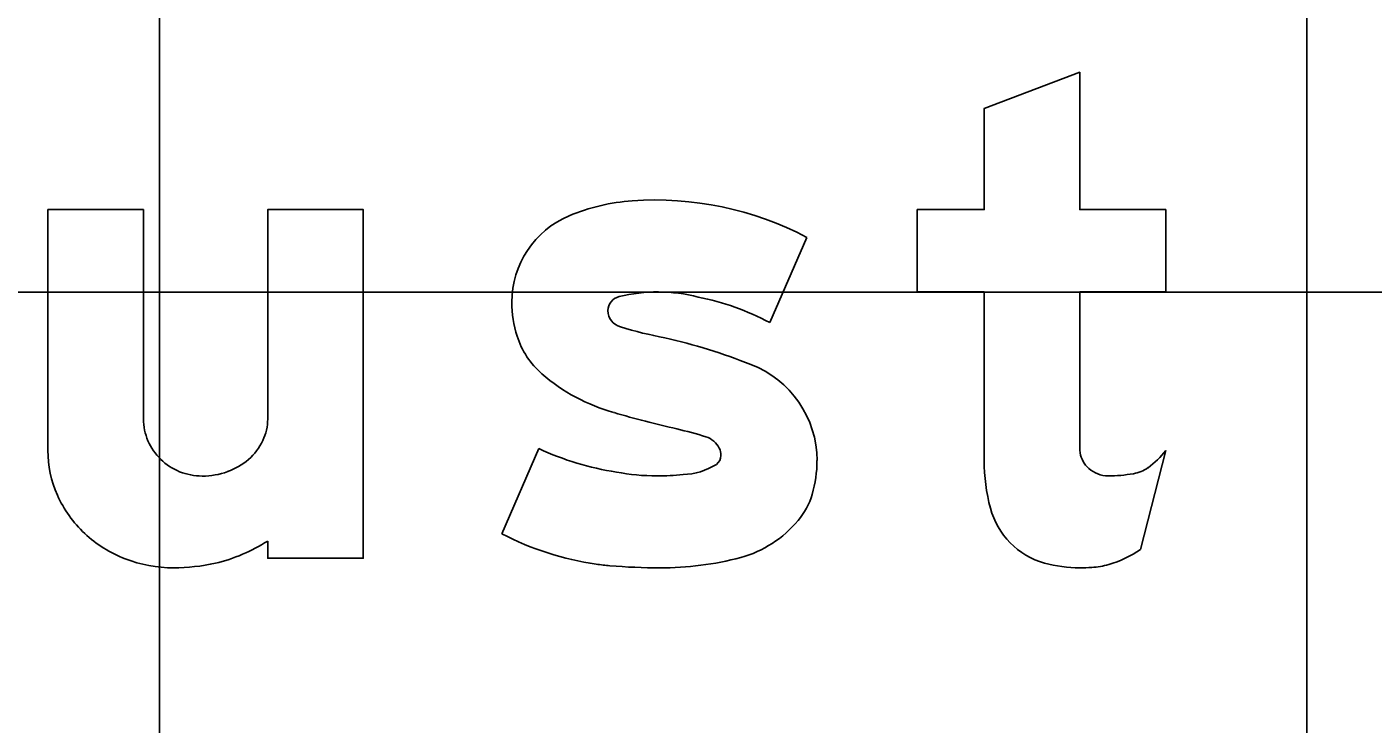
# Model space of a CAD drawing. Extents: x 1797809 to 2198143, y 249608 to 1237864.
# Drawn here: x 2194930.629 to 2194932.975, y 1237208.353 to 1237209.568 of the extents above; entities that cross this region are included whole.
import ezdxf

# ---------------------------------------------------------------- set-up
doc = ezdxf.new("R2010")
doc.units = 0
for name, color, linetype in [('GSBWFILL', 7, 'Continuous'), ('GSCOLORFILL', 7, 'Continuous'), ('GSOUTLINE', 7, 'Continuous'), ('GSSHT', 7, 'Continuous')]:
    doc.layers.add(name, color=color, linetype=linetype)

msp = doc.modelspace()

# ---------------------------------------------------------------- linework, layer by layer
at = {"layer": 'GSBWFILL'}
for p, q in [((2194930.8325, 1237208.8849), (2194930.8325, 1237209.25)), ((2194931.9241, 1237209.053), (2194931.9887, 1237209.2014)), ((2194931.5215, 1237208.8334), (2194931.4569, 1237208.685)), ((2194932.5703, 1237208.6578), (2194932.6141, 1237208.8301)), ((2194931.4569, 1237208.685), (2194931.4569, 1237208.685))]:
    msp.add_line(p, q, dxfattribs=at)
for points in [[(2194932.4642, 1237208.8629), (2194932.4642, 1237209.1064), (2194932.6141, 1237209.1064), (2194932.6141, 1237209.25), (2194932.4642, 1237209.25), (2194932.4642, 1237209.4894), (2194932.2977, 1237209.4262), (2194932.2977, 1237209.25), (2194932.1812, 1237209.25), (2194932.1812, 1237209.1064), (2194932.2977, 1237209.1064), (2194932.2977, 1237208.8126)], [(2194930.8325, 1237209.25), (2194930.666, 1237209.25), (2194930.666, 1237208.8301)], [(2194931.049, 1237208.6724), (2194931.049, 1237208.6423), (2194931.2155, 1237208.6423), (2194931.2155, 1237209.25), (2194931.049, 1237209.25), (2194931.049, 1237208.8849)]]:
    msp.add_lwpolyline(points, dxfattribs=at)
for centre, radius, start, end in [((2194930.9291, 1237208.8849), 0.0965, 180, 203.0928), ((2194930.9623, 1237208.8849), 0.0867, 334.5283, 0), ((2194930.9318, 1237208.8861), 0.0995, 203.0928, 225.8298), ((2194930.9489, 1237208.8912), 0.1015, 311.0076, 334.5283), ((2194930.8572, 1237208.8301), 0.1912, 180, 203.9317), ((2194930.9336, 1237208.8879), 0.1021, 225.8298, 248.0808), ((2194930.9403, 1237208.9011), 0.1146, 289.8074, 311.0076), ((2194930.9348, 1237208.8908), 0.1052, 248.0808, 270), ((2194930.9348, 1237208.9166), 0.1311, 270, 289.8074), ((2194930.8707, 1237208.8361), 0.206, 203.9317, 226.975), ((2194930.8794, 1237208.8454), 0.2187, 226.975, 248.8636), ((2194930.8879, 1237208.9252), 0.2998, 283.4695, 302.4943), ((2194930.8851, 1237208.86), 0.2344, 248.8636, 270), ((2194930.8851, 1237208.9587), 0.333, 270, 282.6043)]:
    msp.add_arc(centre, radius, start, end, dxfattribs=at)
for centre, major_axis, ratio, start_param, end_param in [((2194931.7091, 1237208.9188), (0, 0.3474), 0.999992, 0.071378, 0.398007), ((2194931.7237, 1237208.696), (0, 0.5707), 0.999992, 5.800291, 6.352301), ((2194931.6377, 1237209.0886), (0, 0.1632), 0.999992, 0.398006, 1.570796), ((2194931.667, 1237209.0738), (0, 0.025), 0.999992, 0.21891, 1.570796), ((2194931.7302, 1237208.8176), (0, 0.2889), 0.999992, 0, 0.239757), ((2194931.7302, 1237208.8329), (0, 0.2735), 0.999992, 6.027142, 6.283185), ((2194931.7109, 1237208.6528), (0, 0.4534), 0.999992, 5.793797, 6.086746), ((2194931.6694, 1237209.0886), (0, 0.1949), 0.999992, 1.570796, 1.879779), ((2194931.6711, 1237209.0738), (0, 0.0291), 0.999992, 1.570796, 2.88808), ((2194931.8503, 1237209.6389), (0, 0.6219), 0.999992, 2.83708, 2.965597), ((2194931.6225, 1237209.0737), (0, 0.1457), 0.999992, 1.879779, 2.42566), ((2194931.5237, 1237208.0657), (0, 0.9852), 0.999992, 5.901211, 6.060377), ((2194931.8274, 1237208.8126), (0, 0.179), 0.999992, 4.712389, 5.919951), ((2194931.7397, 1237209.2084), (0, 0.3242), 0.999992, 2.42566, 2.869403), ((2194932.209, 1237210.8205), (0, 2.0032), 0.999992, 2.860128, 2.916667), ((2194931.5538, 1237207.993), (0, 0.8992), 0.999992, 5.990951, 6.04928), ((2194933.5065, 1237208.8629), (0, 1.0423), 0.99999, 1.570796, 1.606005), ((2194931.7307, 1237209.2811), (0, 0.4941), 0.999992, 2.70455, 2.991718), ((2194931.7988, 1237208.8141), (0, 0.0424), 0.999992, 5.20773, 5.944931), ((2194931.8087, 1237208.8215), (0, 0.0302), 0.999992, 4.712389, 5.146352), ((2194931.8196, 1237208.8215), (0, 0.0193), 0.999992, 3.769232, 4.712389), ((2194931.7974, 1237208.8126), (0, 0.2089), 0.999992, 4.42655, 4.712389), ((2194932.6208, 1237208.8126), (0, 0.3231), 0.99999, 1.570796, 1.830698), ((2194932.512, 1237208.8343), (0, 0.0479), 0.99999, 1.74085, 2.407828), ((2194932.5045, 1237208.9118), (0, 0.1367), 0.99999, 3.756278, 4.071638), ((2194931.7272, 1237209.1646), (0, 0.3787), 0.999992, 2.95481, 3.141593), ((2194931.7272, 1237209.2612), (0, 0.4753), 0.999992, 3.141593, 3.238422), ((2194931.77, 1237208.9009), (0, 0.1128), 0.999992, 3.169414, 3.711965), ((2194932.5136, 1237208.836), (0, 0.0501), 0.99999, 2.407828, 3.141593), ((2194932.5136, 1237209.0488), (0, 0.2629), 0.99999, 3.141593, 3.310762), ((2194932.5473, 1237208.8512), (0, 0.0624), 0.99999, 3.310762, 3.756278), ((2194931.8781, 1237208.7889), (0, 0.1249), 0.999992, 4.009587, 4.42655), ((2194932.4393, 1237208.7643), (0, 0.1353), 0.99999, 1.830698, 2.869526), ((2194931.8201, 1237208.8352), (0, 0.199), 0.999992, 3.41426, 4.020407), ((2194931.6944, 1237209.1411), (0, 0.5142), 0.999992, 2.661561, 2.999689), ((2194932.4589, 1237208.8215), (0, 0.1981), 0.99999, 3.427755, 3.738844), ((2194931.6805, 1237209.0441), (0, 0.4163), 0.999992, 2.999689, 3.056979), ((2194931.7325, 1237209.6481), (0, 1.0225), 0.999992, 3.056204, 3.141593), ((2194931.7325, 1237209.1916), (0, 0.566), 0.999992, 3.141593, 3.39368), ((2194932.4642, 1237208.8536), (0, 0.228), 0.99999, 2.869526, 3.141593), ((2194932.4642, 1237208.954), (0, 0.3283), 0.99999, 3.141593, 3.205734), ((2194932.4766, 1237208.7613), (0, 0.1353), 0.99999, 3.205734, 3.427755)]:
    msp.add_ellipse(centre, major_axis=major_axis, ratio=ratio, start_param=start_param, end_param=end_param, dxfattribs=at)
at = {"layer": 'GSCOLORFILL'}
for p, q in [((2194930.8325, 1237208.8849), (2194930.8325, 1237209.25)), ((2194931.9241, 1237209.053), (2194931.9887, 1237209.2014)), ((2194931.5215, 1237208.8334), (2194931.4569, 1237208.685)), ((2194932.5703, 1237208.6578), (2194932.6141, 1237208.8301)), ((2194931.4569, 1237208.685), (2194931.4569, 1237208.685))]:
    msp.add_line(p, q, dxfattribs=at)
for points in [[(2194932.4642, 1237208.8629), (2194932.4642, 1237209.1064), (2194932.6141, 1237209.1064), (2194932.6141, 1237209.25), (2194932.4642, 1237209.25), (2194932.4642, 1237209.4894), (2194932.2977, 1237209.4262), (2194932.2977, 1237209.25), (2194932.1812, 1237209.25), (2194932.1812, 1237209.1064), (2194932.2977, 1237209.1064), (2194932.2977, 1237208.8126)], [(2194930.8325, 1237209.25), (2194930.666, 1237209.25), (2194930.666, 1237208.8301)], [(2194931.049, 1237208.6724), (2194931.049, 1237208.6423), (2194931.2155, 1237208.6423), (2194931.2155, 1237209.25), (2194931.049, 1237209.25), (2194931.049, 1237208.8849)]]:
    msp.add_lwpolyline(points, dxfattribs=at)
for centre, radius, start, end in [((2194930.9291, 1237208.8849), 0.0965, 180, 203.0928), ((2194930.9623, 1237208.8849), 0.0867, 334.5283, 0), ((2194930.9318, 1237208.8861), 0.0995, 203.0928, 225.8298), ((2194930.9489, 1237208.8912), 0.1015, 311.0076, 334.5283), ((2194930.8572, 1237208.8301), 0.1912, 180, 203.9317), ((2194930.9336, 1237208.8879), 0.1021, 225.8298, 248.0808), ((2194930.9403, 1237208.9011), 0.1146, 289.8074, 311.0076), ((2194930.9348, 1237208.8908), 0.1052, 248.0808, 270), ((2194930.9348, 1237208.9166), 0.1311, 270, 289.8074), ((2194930.8707, 1237208.8361), 0.206, 203.9317, 226.975), ((2194930.8794, 1237208.8454), 0.2187, 226.975, 248.8636), ((2194930.8879, 1237208.9252), 0.2998, 283.4695, 302.4943), ((2194930.8851, 1237208.86), 0.2344, 248.8636, 270), ((2194930.8851, 1237208.9587), 0.333, 270, 282.6043)]:
    msp.add_arc(centre, radius, start, end, dxfattribs=at)
for centre, major_axis, ratio, start_param, end_param in [((2194931.7091, 1237208.9188), (0, 0.3474), 0.999992, 0.071378, 0.398007), ((2194931.7237, 1237208.696), (0, 0.5707), 0.999992, 5.800291, 6.352301), ((2194931.6377, 1237209.0886), (0, 0.1632), 0.999992, 0.398006, 1.570796), ((2194931.667, 1237209.0738), (0, 0.025), 0.999992, 0.21891, 1.570796), ((2194931.7302, 1237208.8176), (0, 0.2889), 0.999992, 0, 0.239757), ((2194931.7302, 1237208.8329), (0, 0.2735), 0.999992, 6.027142, 6.283185), ((2194931.7109, 1237208.6528), (0, 0.4534), 0.999992, 5.793797, 6.086746), ((2194931.6694, 1237209.0886), (0, 0.1949), 0.999992, 1.570796, 1.879779), ((2194931.6711, 1237209.0738), (0, 0.0291), 0.999992, 1.570796, 2.88808), ((2194931.8503, 1237209.6389), (0, 0.6219), 0.999992, 2.83708, 2.965597), ((2194931.6225, 1237209.0737), (0, 0.1457), 0.999992, 1.879779, 2.42566), ((2194931.5237, 1237208.0657), (0, 0.9852), 0.999992, 5.901211, 6.060377), ((2194931.8274, 1237208.8126), (0, 0.179), 0.999992, 4.712389, 5.919951), ((2194931.7397, 1237209.2084), (0, 0.3242), 0.999992, 2.42566, 2.869403), ((2194932.209, 1237210.8205), (0, 2.0032), 0.999992, 2.860128, 2.916667), ((2194931.5538, 1237207.993), (0, 0.8992), 0.999992, 5.990951, 6.04928), ((2194933.5065, 1237208.8629), (0, 1.0423), 0.99999, 1.570796, 1.606005), ((2194931.7307, 1237209.2811), (0, 0.4941), 0.999992, 2.70455, 2.991718), ((2194931.7988, 1237208.8141), (0, 0.0424), 0.999992, 5.20773, 5.944931), ((2194931.8087, 1237208.8215), (0, 0.0302), 0.999992, 4.712389, 5.146352), ((2194931.8196, 1237208.8215), (0, 0.0193), 0.999992, 3.769232, 4.712389), ((2194931.7974, 1237208.8126), (0, 0.2089), 0.999992, 4.42655, 4.712389), ((2194932.6208, 1237208.8126), (0, 0.3231), 0.99999, 1.570796, 1.830698), ((2194932.512, 1237208.8343), (0, 0.0479), 0.99999, 1.74085, 2.407828), ((2194932.5045, 1237208.9118), (0, 0.1367), 0.99999, 3.756278, 4.071638), ((2194931.7272, 1237209.1646), (0, 0.3787), 0.999992, 2.95481, 3.141593), ((2194931.7272, 1237209.2612), (0, 0.4753), 0.999992, 3.141593, 3.238422), ((2194931.77, 1237208.9009), (0, 0.1128), 0.999992, 3.169414, 3.711965), ((2194932.5136, 1237208.836), (0, 0.0501), 0.99999, 2.407828, 3.141593), ((2194932.5136, 1237209.0488), (0, 0.2629), 0.99999, 3.141593, 3.310762), ((2194932.5473, 1237208.8512), (0, 0.0624), 0.99999, 3.310762, 3.756278), ((2194931.8781, 1237208.7889), (0, 0.1249), 0.999992, 4.009587, 4.42655), ((2194932.4393, 1237208.7643), (0, 0.1353), 0.99999, 1.830698, 2.869526), ((2194931.8201, 1237208.8352), (0, 0.199), 0.999992, 3.41426, 4.020407), ((2194931.6944, 1237209.1411), (0, 0.5142), 0.999992, 2.661561, 2.999689), ((2194932.4589, 1237208.8215), (0, 0.1981), 0.99999, 3.427755, 3.738844), ((2194931.6805, 1237209.0441), (0, 0.4163), 0.999992, 2.999689, 3.056979), ((2194931.7325, 1237209.6481), (0, 1.0225), 0.999992, 3.056204, 3.141593), ((2194931.7325, 1237209.1916), (0, 0.566), 0.999992, 3.141593, 3.39368), ((2194932.4642, 1237208.8536), (0, 0.228), 0.99999, 2.869526, 3.141593), ((2194932.4642, 1237208.954), (0, 0.3283), 0.99999, 3.141593, 3.205734), ((2194932.4766, 1237208.7613), (0, 0.1353), 0.99999, 3.205734, 3.427755)]:
    msp.add_ellipse(centre, major_axis=major_axis, ratio=ratio, start_param=start_param, end_param=end_param, dxfattribs=at)
at = {"layer": 'GSOUTLINE'}
for p, q in [((2194930.8325, 1237208.8849), (2194930.8325, 1237209.25)), ((2194931.9241, 1237209.053), (2194931.9887, 1237209.2014)), ((2194931.5215, 1237208.8334), (2194931.4569, 1237208.685)), ((2194932.5703, 1237208.6578), (2194932.6141, 1237208.8301)), ((2194931.4569, 1237208.685), (2194931.4569, 1237208.685))]:
    msp.add_line(p, q, dxfattribs=at)
for points in [[(2194932.4642, 1237208.8629), (2194932.4642, 1237209.1064), (2194932.6141, 1237209.1064), (2194932.6141, 1237209.25), (2194932.4642, 1237209.25), (2194932.4642, 1237209.4894), (2194932.2977, 1237209.4262), (2194932.2977, 1237209.25), (2194932.1812, 1237209.25), (2194932.1812, 1237209.1064), (2194932.2977, 1237209.1064), (2194932.2977, 1237208.8126)], [(2194930.8325, 1237209.25), (2194930.666, 1237209.25), (2194930.666, 1237208.8301)], [(2194931.049, 1237208.6724), (2194931.049, 1237208.6423), (2194931.2155, 1237208.6423), (2194931.2155, 1237209.25), (2194931.049, 1237209.25), (2194931.049, 1237208.8849)]]:
    msp.add_lwpolyline(points, dxfattribs=at)
for centre, radius, start, end in [((2194930.9291, 1237208.8849), 0.0965, 180, 203.0928), ((2194930.9623, 1237208.8849), 0.0867, 334.5283, 0), ((2194930.9318, 1237208.8861), 0.0995, 203.0928, 225.8298), ((2194930.9489, 1237208.8912), 0.1015, 311.0076, 334.5283), ((2194930.8572, 1237208.8301), 0.1912, 180, 203.9317), ((2194930.9336, 1237208.8879), 0.1021, 225.8298, 248.0808), ((2194930.9403, 1237208.9011), 0.1146, 289.8074, 311.0076), ((2194930.9348, 1237208.8908), 0.1052, 248.0808, 270), ((2194930.9348, 1237208.9166), 0.1311, 270, 289.8074), ((2194930.8707, 1237208.8361), 0.206, 203.9317, 226.975), ((2194930.8794, 1237208.8454), 0.2187, 226.975, 248.8636), ((2194930.8879, 1237208.9252), 0.2998, 283.4695, 302.4943), ((2194930.8851, 1237208.86), 0.2344, 248.8636, 270), ((2194930.8851, 1237208.9587), 0.333, 270, 282.6043)]:
    msp.add_arc(centre, radius, start, end, dxfattribs=at)
for centre, major_axis, ratio, start_param, end_param in [((2194931.7091, 1237208.9188), (0, 0.3474), 0.999992, 0.071378, 0.398007), ((2194931.7237, 1237208.696), (0, 0.5707), 0.999992, 5.800291, 6.352301), ((2194931.6377, 1237209.0886), (0, 0.1632), 0.999992, 0.398006, 1.570796), ((2194931.667, 1237209.0738), (0, 0.025), 0.999992, 0.21891, 1.570796), ((2194931.7302, 1237208.8176), (0, 0.2889), 0.999992, 0, 0.239757), ((2194931.7302, 1237208.8329), (0, 0.2735), 0.999992, 6.027142, 6.283185), ((2194931.7109, 1237208.6528), (0, 0.4534), 0.999992, 5.793797, 6.086746), ((2194931.6694, 1237209.0886), (0, 0.1949), 0.999992, 1.570796, 1.879779), ((2194931.6711, 1237209.0738), (0, 0.0291), 0.999992, 1.570796, 2.88808), ((2194931.8503, 1237209.6389), (0, 0.6219), 0.999992, 2.83708, 2.965597), ((2194931.6225, 1237209.0737), (0, 0.1457), 0.999992, 1.879779, 2.42566), ((2194931.5237, 1237208.0657), (0, 0.9852), 0.999992, 5.901211, 6.060377), ((2194931.8274, 1237208.8126), (0, 0.179), 0.999992, 4.712389, 5.919951), ((2194931.7397, 1237209.2084), (0, 0.3242), 0.999992, 2.42566, 2.869403), ((2194932.209, 1237210.8205), (0, 2.0032), 0.999992, 2.860128, 2.916667), ((2194931.5538, 1237207.993), (0, 0.8992), 0.999992, 5.990951, 6.04928), ((2194933.5065, 1237208.8629), (0, 1.0423), 0.99999, 1.570796, 1.606005), ((2194931.7307, 1237209.2811), (0, 0.4941), 0.999992, 2.70455, 2.991718), ((2194931.7988, 1237208.8141), (0, 0.0424), 0.999992, 5.20773, 5.944931), ((2194931.8087, 1237208.8215), (0, 0.0302), 0.999992, 4.712389, 5.146352), ((2194931.8196, 1237208.8215), (0, 0.0193), 0.999992, 3.769232, 4.712389), ((2194931.7974, 1237208.8126), (0, 0.2089), 0.999992, 4.42655, 4.712389), ((2194932.6208, 1237208.8126), (0, 0.3231), 0.99999, 1.570796, 1.830698), ((2194932.512, 1237208.8343), (0, 0.0479), 0.99999, 1.74085, 2.407828), ((2194932.5045, 1237208.9118), (0, 0.1367), 0.99999, 3.756278, 4.071638), ((2194931.7272, 1237209.1646), (0, 0.3787), 0.999992, 2.95481, 3.141593), ((2194931.7272, 1237209.2612), (0, 0.4753), 0.999992, 3.141593, 3.238422), ((2194931.77, 1237208.9009), (0, 0.1128), 0.999992, 3.169414, 3.711965), ((2194932.5136, 1237208.836), (0, 0.0501), 0.99999, 2.407828, 3.141593), ((2194932.5136, 1237209.0488), (0, 0.2629), 0.99999, 3.141593, 3.310762), ((2194932.5473, 1237208.8512), (0, 0.0624), 0.99999, 3.310762, 3.756278), ((2194931.8781, 1237208.7889), (0, 0.1249), 0.999992, 4.009587, 4.42655), ((2194932.4393, 1237208.7643), (0, 0.1353), 0.99999, 1.830698, 2.869526), ((2194931.8201, 1237208.8352), (0, 0.199), 0.999992, 3.41426, 4.020407), ((2194931.6944, 1237209.1411), (0, 0.5142), 0.999992, 2.661561, 2.999689), ((2194932.4589, 1237208.8215), (0, 0.1981), 0.99999, 3.427755, 3.738844), ((2194931.6805, 1237209.0441), (0, 0.4163), 0.999992, 2.999689, 3.056979), ((2194931.7325, 1237209.6481), (0, 1.0225), 0.999992, 3.056204, 3.141593), ((2194931.7325, 1237209.1916), (0, 0.566), 0.999992, 3.141593, 3.39368), ((2194932.4642, 1237208.8536), (0, 0.228), 0.99999, 2.869526, 3.141593), ((2194932.4642, 1237208.954), (0, 0.3283), 0.99999, 3.141593, 3.205734), ((2194932.4766, 1237208.7613), (0, 0.1353), 0.99999, 3.205734, 3.427755)]:
    msp.add_ellipse(centre, major_axis=major_axis, ratio=ratio, start_param=start_param, end_param=end_param, dxfattribs=at)
at = {"layer": 'GSSHT'}
for p, q in [((2194930.8603, 1237163.1062), (2194930.8603, 1237223.1062)), ((2194932.8603, 1237163.1062), (2194932.8603, 1237223.1062)), ((2194892.8603, 1237209.1062), (2195022.8603, 1237209.1062))]:
    msp.add_line(p, q, dxfattribs=at)

doc.saveas('drawing.dxf')
